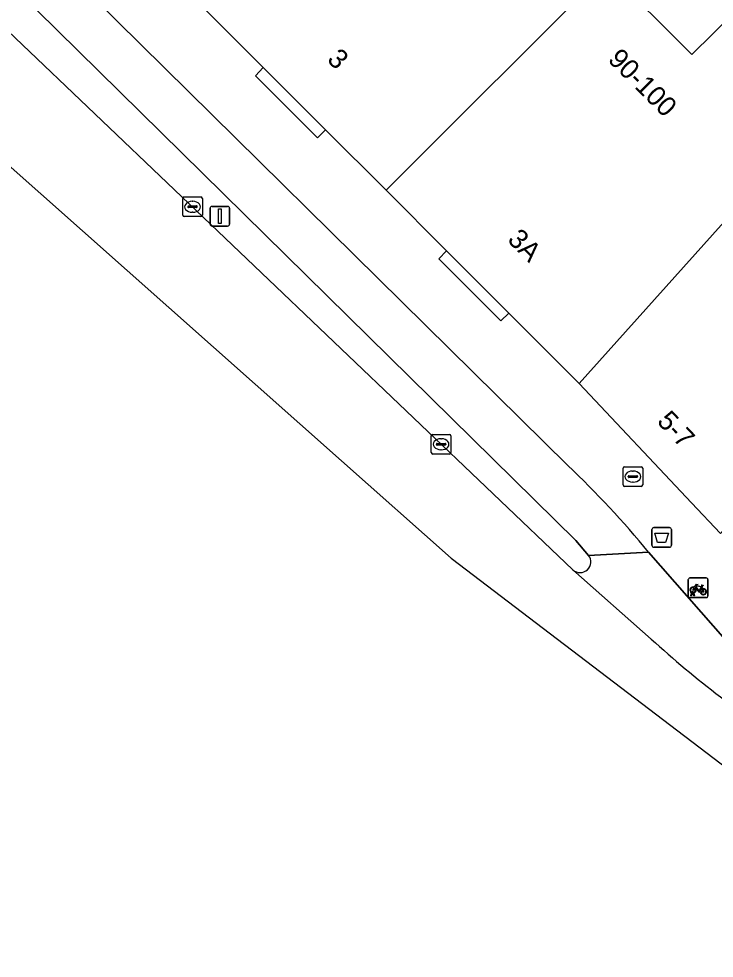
# Model space of a CAD drawing. Extents: x 160663 to 161506, y 382245 to 383291.
# Drawn here: x 160958.01 to 160993.39, y 382793.4 to 382841.23 of the extents above; entities that cross this region are included whole.
import ezdxf

# ---------------------------------------------------------------- set-up
doc = ezdxf.new("R2010")
doc.units = 0
for name, color, linetype in [('IMGEO_Afvalbak', 7, 'Continuous'), ('IMGEO_Berm_gesloten', 7, 'Continuous'), ('IMGEO_Brandkraan', 7, 'Continuous'), ('IMGEO_Fietsenrek', 7, 'Continuous'), ('IMGEO_Fietspad_gesloten', 7, 'Continuous'), ('IMGEO_Kolk', 7, 'Continuous'), ('IMGEO_Lichtmast', 7, 'Continuous'), ('IMGEO_Pand', 7, 'Continuous'), ('IMGEO_Pand_nummerreeks', 7, 'Continuous'), ('IMGEO_Parkeervlak_open', 7, 'Continuous'), ('IMGEO_Rijbaan_lokaal_gesloten', 7, 'Continuous'), ('IMGEO_Voetpad_open', 7, 'Continuous')]:
    doc.layers.add(name, color=color, linetype=linetype)

msp = doc.modelspace()

# ---------------------------------------------------------------- linework, layer by layer
at = {"layer": 'IMGEO_Afvalbak'}
for p, q in [((160990.224, 382814.42), (160990.224, 382815.22)), ((160990.224, 382815.22), (160990.224, 382814.42)), ((160990.324, 382815.32), (160991.114, 382815.32)), ((160991.114, 382815.32), (160990.324, 382815.32)), ((160991.214, 382815.22), (160991.214, 382814.42)), ((160991.214, 382814.42), (160991.214, 382815.22)), ((160991.114, 382814.32), (160990.324, 382814.32)), ((160990.324, 382814.32), (160991.114, 382814.32))]:
    msp.add_line(p, q, dxfattribs=at)
msp.add_lwpolyline([(160990.367, 382815.034), (160991.071, 382815.034), (160990.922, 382814.564), (160990.516, 382814.564), (160990.367, 382815.034)], dxfattribs=at)
for centre, start, end in [((160990.324, 382815.22), 90, 180), ((160990.324, 382815.22), 90, 180), ((160991.114, 382815.22), 0, 90), ((160991.114, 382815.22), 360, 90), ((160990.324, 382814.42), 180, 270), ((160990.324, 382814.42), 180, 270), ((160991.114, 382814.42), 270, 0), ((160991.114, 382814.42), 270, 0)]:
    msp.add_arc(centre, 0.1, start, end, dxfattribs=at)
at = {"layer": 'IMGEO_Berm_gesloten'}
for points in [[(160987.005, 382813.909), (160986.355, 382814.666), (160955.739, 382844.813)], [(160953.748, 382844.147), (160986.206, 382813.167)]]:
    msp.add_lwpolyline(points, dxfattribs=at)
msp.add_arc((160986.566, 382813.581), 0.548, 228.9857, 36.7776, dxfattribs=at)
at = {"layer": 'IMGEO_Brandkraan'}
for p, q in [((160988.755, 382817.494), (160988.755, 382818.346)), ((160988.83, 382818.42), (160989.682, 382818.42)), ((160989.756, 382818.346), (160989.756, 382817.494)), ((160989.014, 382817.914), (160989.014, 382817.926)), ((160989.452, 382817.877), (160989.054, 382817.877)), ((160989.057, 382817.963), (160989.455, 382817.963)), ((160989.243, 382818.2), (160989.268, 382818.2)), ((160989.498, 382817.926), (160989.498, 382817.914)), ((160989.682, 382817.42), (160988.83, 382817.42)), ((160989.266, 382817.64), (160989.241, 382817.64))]:
    msp.add_line(p, q, dxfattribs=at)
for points in [[(160988.755, 382817.494), (160988.755, 382818.346)], [(160988.83, 382818.42), (160989.682, 382818.42)], [(160989.756, 382818.346), (160989.756, 382817.494)], [(160989.682, 382817.42), (160988.83, 382817.42)]]:
    msp.add_lwpolyline(points, dxfattribs=at)
for centre, radius, start, end in [((160988.832, 382818.344), 0.0765, 91.552, 178.448), ((160988.832, 382818.344), 0.0765, 91.552, 178.448), ((160989.68, 382818.344), 0.0765, 1.552, 88.448), ((160989.68, 382818.344), 0.0765, 1.552, 88.448), ((160989.054, 382817.923), 0.0403, 85.8775, 175.7526), ((160989.051, 382817.913), 0.0366, 178.938, 274.7102), ((160989.455, 382817.92), 0.043, 264.8664, 352.4533), ((160989.459, 382817.925), 0.0386, 1.7309, 96.639), ((160988.832, 382817.496), 0.0765, 181.552, 268.448), ((160988.832, 382817.496), 0.0765, 181.552, 268.448), ((160989.68, 382817.496), 0.0765, 271.552, 358.448), ((160989.68, 382817.496), 0.0765, 271.552, 358.448)]:
    msp.add_arc(centre, radius, start, end, dxfattribs=at)
for centre, major_axis, ratio, start_param, end_param in [((160989.242, 382817.92), (-0.387, 0.002), 0.722429, 4.712389, 7.853982), ((160989.267, 382817.92), (-0.39, 0.002), 0.717154, 1.570796, 4.712389)]:
    msp.add_ellipse(centre, major_axis=major_axis, ratio=ratio, start_param=start_param, end_param=end_param, dxfattribs=at)
at = {"layer": 'IMGEO_Fietsenrek'}
for p, q in [((160992.078, 382811.831), (160992.078, 382812.672)), ((160992.078, 382812.672), (160992.078, 382811.831)), ((160992.153, 382812.756), (160992.994, 382812.756)), ((160992.994, 382812.756), (160992.153, 382812.756)), ((160993.078, 382812.681), (160993.078, 382811.84)), ((160993.078, 382811.84), (160993.078, 382812.681)), ((160992.765, 382812.305), (160992.801, 382812.21)), ((160993.003, 382811.756), (160992.162, 382811.756)), ((160992.162, 382811.756), (160993.003, 382811.756)), ((160992.205, 382811.84), (160992.244, 382812)), ((160992.239, 382811.84), (160992.205, 382811.84)), ((160992.274, 382811.988), (160992.239, 382811.84)), ((160992.316, 382812.012), (160992.315, 382812.016)), ((160992.357, 382811.84), (160992.323, 382811.982)), ((160992.347, 382812.023), (160992.348, 382812.016)), ((160992.355, 382811.986), (160992.39, 382811.84)), ((160992.39, 382811.84), (160992.357, 382811.84))]:
    msp.add_line(p, q, dxfattribs=at)
for points in [[(160992.412, 382812.23), (160992.36, 382812.14), (160992.32, 382812.115), (160992.321, 382812.162), (160992.376, 382812.256)], [(160992.391, 382812.282), (160992.486, 382812.446), (160992.572, 382812.432), (160992.574, 382812.423), (160992.518, 382812.412), (160992.491, 382812.367), (160992.747, 382812.326)], [(160992.687, 382812.038), (160992.637, 382812.038), (160992.446, 382812.289), (160992.427, 382812.257)], [(160992.734, 382812.301), (160992.477, 382812.342), (160992.46, 382812.313), (160992.627, 382812.093), (160992.734, 382812.301)], [(160992.782, 382812.203), (160992.752, 382812.28), (160992.643, 382812.062), (160992.686, 382812.062)], [(160992.716, 382812.062), (160992.836, 382812.061), (160992.792, 382812.175)], [(160992.812, 382812.182), (160992.867, 382812.037), (160992.717, 382812.037)], [(160992.747, 382812.326), (160992.772, 382812.375), (160992.766, 382812.379), (160992.743, 382812.383), (160992.731, 382812.39), (160992.73, 382812.393), (160992.732, 382812.398), (160992.827, 382812.383), (160992.829, 382812.373), (160992.819, 382812.36), (160992.807, 382812.354), (160992.793, 382812.36), (160992.765, 382812.305)]]:
    msp.add_lwpolyline(points, dxfattribs=at)
for centre, radius, start, end in [((160992.156, 382812.678), 0.0779, 92.4484, 184.2845), ((160992.156, 382812.678), 0.0779, 92.4484, 184.2845), ((160993, 382812.678), 0.0779, 2.4484, 94.2845), ((160993, 382812.678), 0.0779, 2.4484, 94.2845), ((160992.318, 382812.141), 0.159, 62.6766, 242.1369), ((160992.318, 382812.141), 0.129, 63.3192, 238.903), ((160992.318, 382812.141), 0.129, 283.6043, 43.4302), ((160992.318, 382812.141), 0.159, 283.5766, 46.6042), ((160992.845, 382812.057), 0.159, 113.3408, 178.3217), ((160992.845, 382812.057), 0.159, 187.0065, 105.7708), ((160992.845, 382812.057), 0.129, 113.923, 177.9556), ((160992.845, 382812.057), 0.129, 188.6715, 104.5883), ((160992.156, 382811.834), 0.0779, 182.4484, 274.2845), ((160992.156, 382811.834), 0.0779, 182.4484, 274.2845), ((160992.298, 382812.012), 0.0499, 12.8025, 158.6934), ((160992.318, 382812.141), 0.159, 253.9967, 271.7867), ((160992.298, 382812.012), 0.0174, 12.8025, 163.4502), ((160992.318, 382812.141), 0.129, 253.415, 269.0204), ((160993, 382811.834), 0.0779, 272.4484, 4.2845), ((160993, 382811.834), 0.0779, 272.4484, 4.2845)]:
    msp.add_arc(centre, radius, start, end, dxfattribs=at)
at = {"layer": 'IMGEO_Fietspad_gesloten'}
for points in [[(160952.86, 382848.836), (160954.932, 382845.453), (160955.739, 382844.813), (160986.355, 382814.666), (160987.005, 382813.909), (160990.052, 382814.074)], [(160985.945, 382818.488), (160958.18, 382845.894)]]:
    msp.add_lwpolyline(points, dxfattribs=at)
msp.add_arc((160952.547, 382783.296), 48.517, 39.3743, 46.4989, dxfattribs=at)
at = {"layer": 'IMGEO_Kolk'}
for p, q in [((160966.346, 382831.229), (160966.346, 382832.081)), ((160966.421, 382832.155), (160967.273, 382832.155)), ((160966.648, 382831.698), (160967.046, 382831.698)), ((160966.834, 382831.935), (160966.859, 382831.935)), ((160967.347, 382832.081), (160967.347, 382831.229)), ((160966.605, 382831.649), (160966.605, 382831.661)), ((160967.043, 382831.612), (160966.645, 382831.612)), ((160966.857, 382831.375), (160966.832, 382831.375)), ((160967.089, 382831.661), (160967.089, 382831.649)), ((160967.273, 382831.155), (160966.421, 382831.155)), ((160978.996, 382819.139), (160978.996, 382819.991)), ((160979.071, 382820.065), (160979.923, 382820.065)), ((160979.484, 382819.845), (160979.509, 382819.845)), ((160979.997, 382819.991), (160979.997, 382819.139)), ((160979.255, 382819.559), (160979.255, 382819.571)), ((160979.693, 382819.522), (160979.295, 382819.522)), ((160979.298, 382819.608), (160979.696, 382819.608)), ((160979.507, 382819.285), (160979.482, 382819.285)), ((160979.739, 382819.571), (160979.739, 382819.559)), ((160979.923, 382819.065), (160979.071, 382819.065))]:
    msp.add_line(p, q, dxfattribs=at)
for points in [[(160966.346, 382831.229), (160966.346, 382832.081)], [(160966.421, 382832.155), (160967.273, 382832.155)], [(160967.347, 382832.081), (160967.347, 382831.229)], [(160967.273, 382831.155), (160966.421, 382831.155)], [(160978.996, 382819.139), (160978.996, 382819.991)], [(160979.071, 382820.065), (160979.923, 382820.065)], [(160979.997, 382819.991), (160979.997, 382819.139)], [(160979.923, 382819.065), (160979.071, 382819.065)]]:
    msp.add_lwpolyline(points, dxfattribs=at)
for centre, radius, start, end in [((160966.423, 382832.079), 0.0765, 91.552, 178.448), ((160966.423, 382832.079), 0.0765, 91.552, 178.448), ((160966.645, 382831.658), 0.0403, 85.8775, 175.7526), ((160967.05, 382831.66), 0.0386, 1.7309, 96.639), ((160967.271, 382832.079), 0.0765, 1.552, 88.448), ((160967.271, 382832.079), 0.0765, 1.552, 88.448), ((160966.423, 382831.231), 0.0765, 181.552, 268.448), ((160966.423, 382831.231), 0.0765, 181.552, 268.448), ((160966.642, 382831.648), 0.0366, 178.938, 274.7102), ((160967.046, 382831.655), 0.043, 264.8664, 352.4533), ((160967.271, 382831.231), 0.0765, 271.552, 358.448), ((160967.271, 382831.231), 0.0765, 271.552, 358.448), ((160979.073, 382819.989), 0.0765, 91.552, 178.448), ((160979.073, 382819.989), 0.0765, 91.552, 178.448), ((160979.921, 382819.989), 0.0765, 1.552, 88.448), ((160979.921, 382819.989), 0.0765, 1.552, 88.448), ((160979.295, 382819.568), 0.0403, 85.8775, 175.7526), ((160979.292, 382819.558), 0.0366, 178.938, 274.7102), ((160979.696, 382819.565), 0.043, 264.8664, 352.4533), ((160979.7, 382819.57), 0.0386, 1.7309, 96.639), ((160979.073, 382819.141), 0.0765, 181.552, 268.448), ((160979.073, 382819.141), 0.0765, 181.552, 268.448), ((160979.921, 382819.141), 0.0765, 271.552, 358.448), ((160979.921, 382819.141), 0.0765, 271.552, 358.448)]:
    msp.add_arc(centre, radius, start, end, dxfattribs=at)
for centre, major_axis, ratio, start_param, end_param in [((160966.833, 382831.655), (-0.387, 0.002), 0.722429, 4.712389, 7.853982), ((160966.858, 382831.655), (-0.39, 0.002), 0.717154, 1.570796, 4.712389), ((160979.483, 382819.565), (-0.387, 0.002), 0.722429, 4.712389, 7.853982), ((160979.508, 382819.565), (-0.39, 0.002), 0.717154, 1.570796, 4.712389)]:
    msp.add_ellipse(centre, major_axis=major_axis, ratio=ratio, start_param=start_param, end_param=end_param, dxfattribs=at)
at = {"layer": 'IMGEO_Lichtmast'}
for p, q in [((160967.742, 382830.777), (160967.742, 382831.577)), ((160967.742, 382831.577), (160967.742, 382830.777)), ((160967.842, 382831.677), (160968.632, 382831.677)), ((160968.632, 382831.677), (160967.842, 382831.677)), ((160968.732, 382831.577), (160968.732, 382830.777)), ((160968.732, 382830.777), (160968.732, 382831.577)), ((160968.632, 382830.677), (160967.842, 382830.677)), ((160967.842, 382830.677), (160968.632, 382830.677))]:
    msp.add_line(p, q, dxfattribs=at)
msp.add_lwpolyline([(160968.162, 382831.552), (160968.312, 382831.552), (160968.312, 382830.802), (160968.162, 382830.802), (160968.162, 382831.552)], dxfattribs=at)
for centre, start, end in [((160967.842, 382831.577), 90, 180), ((160967.842, 382831.577), 90, 180), ((160968.632, 382831.577), 0, 90), ((160968.632, 382831.577), 360, 90), ((160967.842, 382830.777), 180, 270), ((160967.842, 382830.777), 180, 270), ((160968.632, 382830.777), 270, 0), ((160968.632, 382830.777), 270, 0)]:
    msp.add_arc(centre, 0.1, start, end, dxfattribs=at)
at = {"layer": 'IMGEO_Pand'}
for points in [[(160976.696, 382832.495), (160987.939, 382843.74), (160983.615, 382848.065), (160985.729, 382850.234), (160983.6, 382852.365), (160981.485, 382850.215), (160978.671, 382853.029), (160967.417, 382841.771), (160970.438, 382838.751), (160973.614, 382835.576)], [(161017.015, 382841.125), (161015.219, 382842.521), (161009.04, 382847.522), (161005.762, 382843.842), (161001.492, 382839.047), (161000, 382837.371), (160998.598, 382835.797), (160998.363, 382835.992), (160997.101, 382834.576), (160994.79, 382831.866), (160986.529, 382822.664), (160992.244, 382816.582), (160993.712, 382815.013), (161001.456, 382823.762), (161000, 382825.179), (160996.836, 382828.259), (160999.651, 382831.451), (161000, 382831.142), (161002.961, 382828.523), (161004.488, 382827.173)], [(160987.939, 382843.74), (160976.696, 382832.495), (160979.771, 382829.42), (160982.946, 382826.246), (160986.529, 382822.664), (160994.79, 382831.866), (160997.101, 382834.576), (160994.393, 382837.303), (160996.522, 382839.439), (160994.42, 382841.542), (160992.264, 382839.415)]]:
    msp.add_lwpolyline(points, close=True, dxfattribs=at)
at = {"layer": 'IMGEO_Parkeervlak_open'}
msp.add_lwpolyline([(160987.817, 382852.376), (160985.729, 382850.234), (160983.615, 382848.065), (160987.939, 382843.74), (160992.264, 382839.415), (160994.42, 382841.542), (160996.662, 382843.754)], close=True, dxfattribs=at)
at = {"layer": 'IMGEO_Rijbaan_lokaal_gesloten'}
for points in [[(160990.193, 382809.649), (160986.206, 382813.167), (160953.748, 382844.147), (160950.316, 382840.118)], [(160950.316, 382840.118), (160974.423, 382818.724), (160980.002, 382813.773), (161009.567, 382791.248), (161065.685, 382748.492), (161112.373, 382702.72), (161124.111, 382688.246), (161124.884, 382688.875), (161125.431, 382689.32), (161119.959, 382696.204), (161110.177, 382707.994), (161100.346, 382719.084), (161091.915, 382728.357), (161081.993, 382739.308), (161076.263, 382745.226), (161069.695, 382751.517), (161061.87, 382758.6), (161056.466, 382763.168), (161050.271, 382767.641), (161037.554, 382776.355), (161008.954, 382796.101), (160997.473, 382804.081)], [(160994.69, 382808.801), (160990.052, 382814.074), (160987.005, 382813.909)], [(160986.206, 382813.167), (160990.193, 382809.649)]]:
    msp.add_lwpolyline(points, dxfattribs=at)
for centre, radius, start, end in [((160986.566, 382813.581), 0.548, 228.9857, 36.7776), ((161025.476, 382848.237), 52.287, 227.5619, 237.6181), ((161025.476, 382848.237), 52.287, 227.5619, 237.6181)]:
    msp.add_arc(centre, radius, start, end, dxfattribs=at)
at = {"layer": 'IMGEO_Voetpad_open'}
for points in [[(160958.18, 382845.894), (160985.945, 382818.488)], [(160993.712, 382815.013), (160992.244, 382816.582), (160986.529, 382822.664), (160982.946, 382826.246), (160982.537, 382825.842), (160979.38, 382829.001), (160979.771, 382829.42), (160976.696, 382832.495), (160973.614, 382835.576), (160973.203, 382835.173), (160970.044, 382838.331), (160970.438, 382838.751), (160967.417, 382841.771)], [(160990.052, 382814.074), (160994.69, 382808.801)]]:
    msp.add_lwpolyline(points, dxfattribs=at)
for points in [[(160970.438, 382838.751), (160970.044, 382838.331), (160973.203, 382835.173), (160973.614, 382835.576)], [(160979.771, 382829.42), (160979.38, 382829.001), (160982.537, 382825.842), (160982.946, 382826.246)]]:
    msp.add_lwpolyline(points, close=True, dxfattribs=at)
msp.add_arc((160952.547, 382783.296), 48.517, 39.3743, 46.4989, dxfattribs=at)

# ---------------------------------------------------------------- texts
at = {"layer": 'IMGEO_Pand_nummerreeks'}
for s, rotation, p in [('3', 315.0077, (160973.646, 382839.107)), ('90-100', 314.9922, (160987.936, 382839.104)), ('3A', 315.0073, (160982.825, 382829.93)), ('5-7', 313.218, (160990.439, 382820.693))]:
    msp.add_text(s, height=1, rotation=rotation, dxfattribs=at).set_placement(p)

doc.saveas('drawing.dxf')
